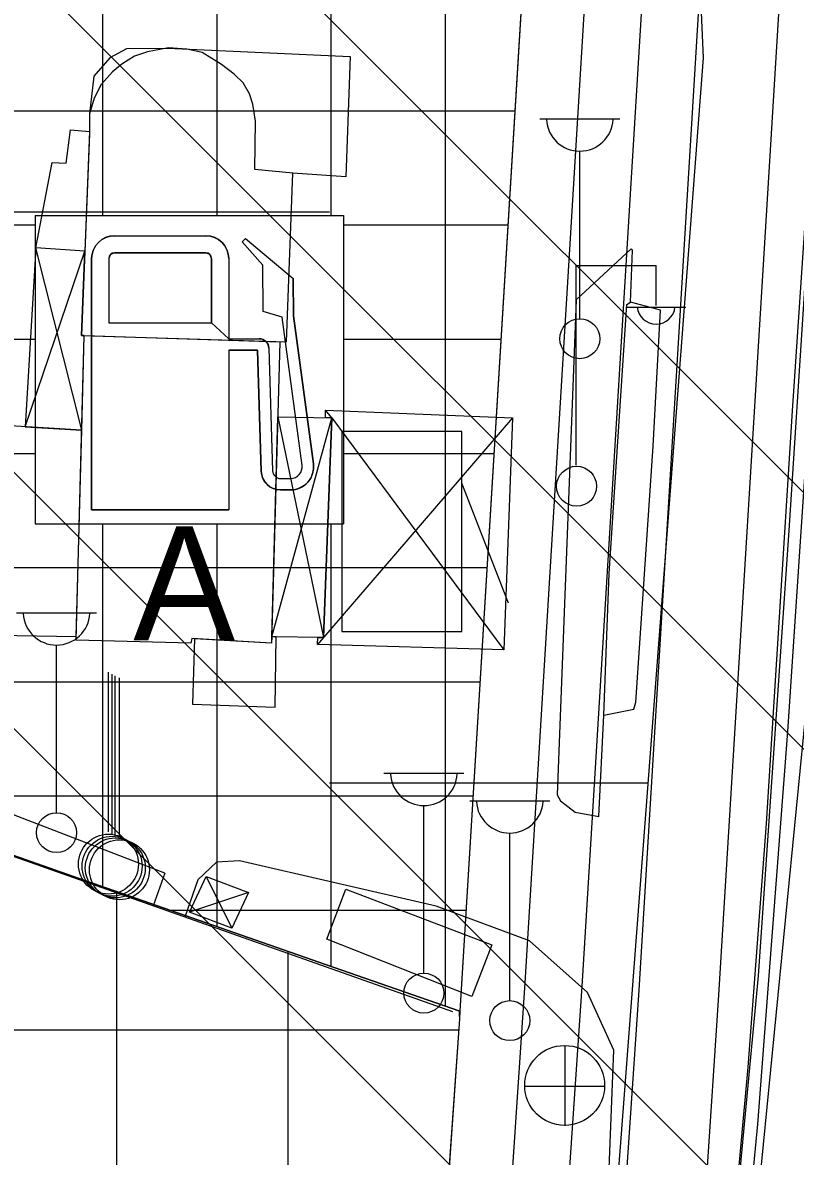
# Model space of a CAD drawing. Extents: x 417995 to 421451, y 4454518 to 4458015.
# Drawn here: x 420305.6 to 420373.2, y 4457574.2 to 4457673.5 of the extents above; entities that cross this region are included whole.
import ezdxf

# ---------------------------------------------------------------- set-up
doc = ezdxf.new("R2010")
doc.units = 0
for name, color, linetype in [('ADAKENARI', 7, 'Continuous'), ('B_Betonzemin', 7, 'Continuous'), ('B_Sundurma', 7, 'Continuous'), ('B_Ticari', 7, 'Continuous'), ('KALDIRIM_FAT', 7, 'Continuous'), ('PL_BAKIM_AKARYAKIT', 7, 'Continuous'), ('PL_TİCARET', 7, 'Continuous'), ('RAYLI_TOPLU_TAŞIMA_HATTI', 7, 'Continuous'), ('S_Bayrak_Diregi', 7, 'Continuous'), ('S_Benzin_ist_Pompasi', 7, 'Continuous'), ('S_Cad_Sok_Lambasi', 7, 'Continuous'), ('S_Elektrik_Diregi', 7, 'Continuous'), ('S_Rogar_Kapagi', 7, 'Continuous'), ('SEMBOL_FAT', 7, 'Continuous'), ('Sinir_Duvar_tek_tarafa_ait', 7, 'Continuous'), ('Sinir_Ist_Duvari', 7, 'Continuous'), ('SN_TASKIN', 7, 'Continuous'), ('SN_TR_SIVILASMA', 7, 'Continuous'), ('SN_TR_TASKIN', 7, 'Continuous'), ('TRFAT_AKARYAKITSERVİ', 7, 'Continuous'), ('TRFAT_TİCARET', 7, 'Continuous'), ('Yol_Insaat', 7, 'Continuous'), ('Yol_Kaldirim_kenari_bordurtasi', 7, 'Continuous'), ('Yol_Sose', 7, 'Continuous')]:
    doc.layers.add(name, color=color, linetype=linetype)

msp = doc.modelspace()

# ---------------------------------------------------------------- linework, layer by layer
at = {"layer": 'ADAKENARI'}
for p, q in [((420349.535, 4457680.077), (420343.837, 4457586.91)), ((420303.717, 4457600.92), (420310.514, 4457598.546)), ((420310.514, 4457598.546), (420332.755, 4457590.776)), ((420332.755, 4457590.776), (420343.837, 4457586.91)), ((420343.837, 4457586.91), (420343.796, 4457586.241)), ((420343.796, 4457586.241), (420341.944, 4457559.735))]:
    msp.add_line(p, q, dxfattribs=at)
at = {"layer": 'B_Betonzemin'}
for points in [[(420318.875, 4457671.23), (420314.647, 4457671.202), (420313.19, 4457670.409), (420311.799, 4457668.791), (420311.409, 4457665.484)], [(420318.875, 4457671.23), (420334.222, 4457670.515), (420333.844, 4457659.973), (420329.198, 4457660.315)], [(420318.007, 4457599.019), (420283.078, 4457612.465), (420284.216, 4457616.453)], [(420318.007, 4457599.019), (420316.995, 4457596.136)], [(420332.193, 4457593.214), (420333.843, 4457597.604), (420346.643, 4457592.734), (420344.883, 4457588.214), (420332.193, 4457593.214)]]:
    msp.add_lwpolyline(points, dxfattribs=at)
at = {"layer": 'B_Sundurma'}
for p, q in [((420305.78, 4457638.089), (420310.995, 4457653.472)), ((420310.726, 4457637.799), (420306.718, 4457653.772)), ((420327.897, 4457638.969), (420331.906, 4457619.643)), ((420332.617, 4457638.881), (420332.07, 4457639.547)), ((420327.363, 4457619.699), (420332.617, 4457638.881)), ((420348.437, 4457638.89), (420331.358, 4457619.019)), ((420332.617, 4457638.881), (420347.69, 4457618.557)), ((420321.623, 4457598.704), (420323.873, 4457594.194)), ((420325.323, 4457597.304), (420320.173, 4457595.594))]:
    msp.add_line(p, q, dxfattribs=at)
for points in [[(420306.718, 4457653.772), (420308.149, 4457661.241), (420309.367, 4457661.166), (420309.751, 4457664.108), (420311.412, 4457663.953), (420310.995, 4457653.472)], [(420305.78, 4457638.089), (420310.726, 4457637.799), (420310.948, 4457646.079), (420310.695, 4457646.087), (420310.995, 4457653.472), (420306.718, 4457653.772)], [(420327.363, 4457619.699), (420327.897, 4457638.969), (420332.617, 4457638.881), (420331.906, 4457619.643)], [(420331.394, 4457619.649), (420331.906, 4457619.643), (420332.617, 4457638.881), (420332.085, 4457638.891), (420332.07, 4457639.547), (420348.437, 4457638.89), (420347.69, 4457618.557), (420331.358, 4457619.019)], [(420321.623, 4457598.704), (420325.323, 4457597.304), (420323.873, 4457594.194), (420320.173, 4457595.594)]]:
    msp.add_lwpolyline(points, close=True, dxfattribs=at)
at = {"layer": 'B_Ticari'}
for points in [[(420325.888, 4457660.628), (420325.954, 4457664.865), (420325.714, 4457666.337), (420325.428, 4457667.252), (420324.864, 4457668.198), (420324.083, 4457668.966), (420322.954, 4457669.827), (420321.26, 4457670.855), (420319.938, 4457671.168), (420318.338, 4457671.262), (420316.493, 4457670.928), (420315.337, 4457670.54), (420314.237, 4457669.853), (420313.418, 4457669.18), (420312.441, 4457668.074), (420311.826, 4457666.858), (420311.409, 4457665.484), (420311.412, 4457663.746), (420310.695, 4457646.087), (420328.645, 4457645.518), (420329.198, 4457660.315)], [(420328.079, 4457645.536), (420327.348, 4457619.16), (420320.359, 4457619.541), (420320.291, 4457619.132), (420310.234, 4457619.414), (420310.948, 4457646.079)], [(420310.726, 4457637.799), (420303.974, 4457638.195), (420303.29, 4457619.842), (420310.243, 4457619.744)], [(420320.61, 4457619.527), (420320.441, 4457613.799), (420327.668, 4457613.532), (420327.749, 4457619.694), (420327.363, 4457619.699), (420327.348, 4457619.16)]]:
    msp.add_lwpolyline(points, close=True, dxfattribs=at)
at = {"layer": 'KALDIRIM_FAT'}
for p, q in [((420361.458, 4457785.398), (420349.523, 4457589.407)), ((420366.464, 4457785.345), (420354.513, 4457589.086)), ((420371.471, 4457785.292), (420359.503, 4457588.765)), ((420378.479, 4457785.218), (420366.488, 4457588.316)), ((420349.523, 4457589.407), (420333.207, 4457348.395)), ((420354.513, 4457589.086), (420338.196, 4457348.06)), ((420359.503, 4457588.765), (420343.185, 4457347.725)), ((420366.488, 4457588.316), (420350.169, 4457347.256))]:
    msp.add_line(p, q, dxfattribs=at)
at = {"layer": 'PL_BAKIM_AKARYAKIT'}
msp.add_lwpolyline([(420286.01, 4457631.19), (420293.26, 4457654.04), (420298.68, 4457676.97), (420301.2, 4457685.3), (420349.535, 4457680.077), (420343.837, 4457586.91), (420332.755, 4457590.776), (420310.514, 4457598.546), (420303.717, 4457600.92), (420291.019, 4457605.356), (420287.809, 4457606.477), (420284.781, 4457607.529), (420282.499, 4457608.322), (420282.04, 4457611.61), (420282.325, 4457613.017)], close=True, dxfattribs=at)
at = {"layer": 'PL_TİCARET'}
msp.add_lwpolyline([(420268.7, 4457548.4), (420273.4, 4457562.57), (420275.396, 4457568.644), (420280.611, 4457584.515), (420284.27, 4457595.65), (420282.499, 4457608.322), (420284.781, 4457607.529), (420287.809, 4457606.477), (420291.019, 4457605.356), (420303.717, 4457600.92), (420310.514, 4457598.546), (420332.755, 4457590.776), (420343.837, 4457586.91), (420343.796, 4457586.241), (420341.944, 4457559.735), (420340.016, 4457532.103), (420338.537, 4457510.907), (420336.4, 4457480.29), (420271.46, 4457485.4), (420263.84, 4457485.79), (420253.81, 4457500.91), (420260.161, 4457521.63), (420265.01, 4457537.45), (420267.771, 4457545.643)], close=True, dxfattribs=at)
at = {"layer": 'RAYLI_TOPLU_TAŞIMA_HATTI'}
msp.add_line((420368.646, 4457557.296), (420374.918, 4457621.005), dxfattribs=at)
at = {"layer": 'S_Bayrak_Diregi'}
for p, q in [((420313.063, 4457602.614), (420313.063, 4457616.614)), ((420313.383, 4457602.434), (420313.383, 4457616.434)), ((420313.663, 4457602.284), (420313.663, 4457616.284)), ((420314.023, 4457602.124), (420314.023, 4457616.124))]:
    msp.add_line(p, q, dxfattribs=at)
for centre in [(420313.07, 4457599.796), (420313.39, 4457599.616), (420313.67, 4457599.466), (420314.03, 4457599.306)]:
    msp.add_circle(centre, 2.625, dxfattribs=at)
at = {"layer": 'S_Benzin_ist_Pompasi'}
for p, q in [((420343.997, 4457637.675), (420333.497, 4457637.675)), ((420333.497, 4457637.675), (420333.497, 4457620.174)), ((420343.997, 4457620.174), (420343.997, 4457637.675)), ((420348.1, 4457622.647), (420343.997, 4457633.147)), ((420333.497, 4457620.174), (420343.997, 4457620.174))]:
    msp.add_line(p, q, dxfattribs=at)
at = {"layer": 'S_Cad_Sok_Lambasi'}
for p, q in [((420350.833, 4457665.054), (420357.833, 4457665.054)), ((420354.333, 4457647.554), (420354.333, 4457662.229)), ((420305.023, 4457621.804), (420312.023, 4457621.804)), ((420308.523, 4457604.304), (420308.523, 4457618.979)), ((420337.183, 4457607.754), (420344.183, 4457607.754)), ((420344.703, 4457605.344), (420351.703, 4457605.344)), ((420340.683, 4457590.254), (420340.683, 4457604.929)), ((420348.203, 4457587.844), (420348.203, 4457602.519))]:
    msp.add_line(p, q, dxfattribs=at)
for centre in [(420354.333, 4457645.804), (420308.523, 4457602.554), (420340.683, 4457588.504), (420348.203, 4457586.094)]:
    msp.add_circle(centre, 1.75, dxfattribs=at)
for centre in [(420354.333, 4457665.158), (420308.523, 4457621.908), (420340.683, 4457607.858), (420348.203, 4457605.448)]:
    msp.add_arc(centre, 2.929, 183.298, 356.90719, dxfattribs=at)
at = {"layer": 'S_Elektrik_Diregi'}
for p, q in [((420354.015, 4457634.722), (420354.015, 4457652.222)), ((420354.015, 4457652.222), (420361.015, 4457652.222)), ((420361.015, 4457648.722), (420361.015, 4457652.222)), ((420358.355, 4457648.582), (420363.605, 4457648.582))]:
    msp.add_line(p, q, dxfattribs=at)
msp.add_circle((420354.051, 4457632.887), 1.75, dxfattribs=at)
msp.add_arc((420361.016, 4457648.735), 1.658, 184.83843, 355.14641, dxfattribs=at)
at = {"layer": 'S_Rogar_Kapagi'}
for p, q in [((420353.063, 4457576.888), (420353.063, 4457583.888)), ((420349.493, 4457580.353), (420356.493, 4457580.353))]:
    msp.add_line(p, q, dxfattribs=at)
msp.add_circle((420353.01, 4457580.417), 3.5, dxfattribs=at)
at = {"layer": 'SEMBOL_FAT'}
for p, q in [((420306.65, 4457656.59), (420306.65, 4457629.59)), ((420306.65, 4457656.59), (420333.65, 4457656.59)), ((420333.65, 4457656.59), (420333.65, 4457629.59)), ((420313.599, 4457654.827), (420321.599, 4457654.827)), ((420324.777, 4457654.299), (420325.079, 4457654.568)), ((420326.594, 4457652.247), (420324.777, 4457654.299)), ((420325.079, 4457654.568), (420329.231, 4457651.072)), ((420311.599, 4457652.827), (420311.599, 4457630.827)), ((420313.099, 4457652.827), (420313.099, 4457647.19)), ((420313.599, 4457653.327), (420321.599, 4457653.327)), ((420322.099, 4457652.827), (420322.099, 4457647.19)), ((420323.599, 4457652.827), (420323.599, 4457645.8)), ((420326.627, 4457648.192), (420326.594, 4457652.247)), ((420329.258, 4457647.815), (420329.231, 4457651.072)), ((420328.267, 4457647.681), (420326.627, 4457648.192)), ((420313.099, 4457647.19), (420322.099, 4457647.19)), ((420330.018, 4457634.708), (420328.267, 4457647.681)), ((420331.009, 4457634.842), (420329.258, 4457647.815)), ((420323.599, 4457645.8), (420326.273, 4457645.8)), ((420327.114, 4457644.983), (420327.441, 4457634.232)), ((420323.599, 4457644.8), (420326.119, 4457644.8)), ((420323.599, 4457644.8), (420323.599, 4457630.827)), ((420326.119, 4457644.8), (420326.441, 4457634.202)), ((420328.132, 4457633.562), (420329.016, 4457633.562)), ((420328.132, 4457632.562), (420329.016, 4457632.562)), ((420311.599, 4457630.827), (420323.599, 4457630.827)), ((420306.65, 4457629.59), (420333.65, 4457629.59))]:
    msp.add_line(p, q, dxfattribs=at)
msp.add_lwpolyline([(420311.599, 4457630.827), (420311.599, 4457652.827), (420311.637, 4457653.217), (420311.751, 4457653.592), (420311.936, 4457653.938), (420312.184, 4457654.241), (420312.487, 4457654.49), (420312.833, 4457654.675), (420313.208, 4457654.789), (420313.599, 4457654.827), (420321.599, 4457654.827), (420321.989, 4457654.789), (420322.364, 4457654.675), (420322.71, 4457654.49), (420323.013, 4457654.241), (420323.262, 4457653.938), (420323.446, 4457653.592), (420323.56, 4457653.217), (420323.599, 4457652.827), (420323.599, 4457645.8), (420322.099, 4457647.19), (420322.099, 4457652.827), (420321.952, 4457653.181), (420321.599, 4457653.327), (420313.599, 4457653.327), (420313.245, 4457653.181), (420313.099, 4457652.827), (420313.099, 4457647.19), (420322.099, 4457647.19), (420323.599, 4457645.8), (420326.273, 4457645.8), (420326.434, 4457645.784), (420326.589, 4457645.738), (420326.732, 4457645.663), (420326.859, 4457645.562), (420326.964, 4457645.439), (420327.043, 4457645.298), (420327.094, 4457645.144), (420327.114, 4457644.983), (420327.441, 4457634.232), (420327.458, 4457634.1), (420327.499, 4457633.974), (420327.565, 4457633.858), (420327.651, 4457633.757), (420327.755, 4457633.674), (420327.872, 4457633.613), (420328, 4457633.575), (420328.132, 4457633.562), (420329.016, 4457633.562), (420329.23, 4457633.585), (420329.434, 4457633.652), (420329.619, 4457633.762), (420329.777, 4457633.908), (420329.901, 4457634.084), (420329.984, 4457634.282), (420330.024, 4457634.493), (420330.018, 4457634.708), (420328.267, 4457647.681), (420326.627, 4457648.192), (420326.594, 4457652.247), (420324.777, 4457654.299), (420325.079, 4457654.568), (420329.231, 4457651.072), (420329.258, 4457647.815), (420331.009, 4457634.842), (420331.021, 4457634.414), (420330.942, 4457633.994), (420330.776, 4457633.6), (420330.53, 4457633.249), (420330.216, 4457632.959), (420329.848, 4457632.742), (420329.441, 4457632.607), (420329.016, 4457632.562), (420328.132, 4457632.562), (420327.808, 4457632.593), (420327.497, 4457632.686), (420327.208, 4457632.836), (420326.954, 4457633.039), (420326.744, 4457633.287), (420326.585, 4457633.571), (420326.483, 4457633.879), (420326.441, 4457634.202), (420326.119, 4457644.8), (420323.599, 4457644.8), (420323.599, 4457630.827)], close=True, dxfattribs=at)
for centre, radius, start, end in [((420313.599, 4457652.827), 2, 90, 180), ((420321.599, 4457652.827), 2, 0, 90), ((420313.599, 4457652.827), 0.5, 90, 180), ((420321.599, 4457652.827), 0.5, 0, 90), ((420326.273, 4457644.958), 0.842, 1.7408, 90), ((420328.132, 4457634.253), 1.691, 181.7408, 270), ((420328.132, 4457634.253), 0.691, 181.7408, 270), ((420329.016, 4457634.573), 2.011, 270, 7.68737), ((420329.016, 4457634.573), 1.011, 270, 7.68737)]:
    msp.add_arc(centre, radius, start, end, dxfattribs=at)
at = {"layer": 'Sinir_Duvar_tek_tarafa_ait'}
msp.add_lwpolyline([(420365.118, 4457538.287), (420369.966, 4457590.012), (420372.665, 4457629.005), (420375.417, 4457671.394), (420378.56, 4457719.467), (420379.343, 4457729.778)], dxfattribs=at)
at = {"layer": 'Sinir_Ist_Duvari'}
msp.add_lwpolyline([(420343.23, 4457586.856), (420282.115, 4457608.473), (420281.566, 4457611.119), (420282.583, 4457616.618)], dxfattribs=at)
at = {"layer": 'SN_TASKIN'}
msp.add_lwpolyline([(420304.203, 4457786.004), (420304.129, 4457785.633), (420361.401, 4457753.335), (420365.131, 4457670.402), (420353.37, 4457516.083), (420349.76, 4457409.429), (420362.123, 4457324.025), (420428.861, 4457299.975), (420651.653, 4457251.031), (420800.513, 4457206.769), (420934.84, 4457119.416), (421005.121, 4457071.276), (421055.297, 4457008.563), (421130.374, 4456973.335), (421233.23, 4456921.914), (421285.976, 4456875.693)], dxfattribs=at)
at = {"layer": 'SN_TR_SIVILASMA'}
for p, q in [((421284.372, 4456721.879), (420219.351, 4457786.901)), ((421284.14, 4456699.66), (420198.288, 4457785.513)), ((421283.677, 4456655.223), (420178.332, 4457760.568)), ((421283.445, 4456633.004), (420168.354, 4457748.095))]:
    msp.add_line(p, q, dxfattribs=at)
at = {"layer": 'SN_TR_TASKIN'}
for p, q in [((420232.431, 4457656.904), (420332.431, 4457656.904)), ((420332.431, 4457606.904), (420360.291, 4457606.904))]:
    msp.add_line(p, q, dxfattribs=at)
at = {"layer": 'TRFAT_AKARYAKITSERVİ'}
for p, q in [((420312.545, 4457684.074), (420312.545, 4457656.59)), ((420322.545, 4457682.994), (420322.545, 4457656.59)), ((420332.545, 4457681.913), (420332.545, 4457656.59)), ((420342.545, 4457680.832), (420342.545, 4457587.361)), ((420296.032, 4457665.767), (420348.66, 4457665.767)), ((420293.668, 4457655.767), (420306.65, 4457655.767)), ((420333.65, 4457655.767), (420348.048, 4457655.767)), ((420290.635, 4457645.767), (420306.65, 4457645.767)), ((420333.65, 4457645.767), (420347.437, 4457645.767)), ((420287.462, 4457635.767), (420306.65, 4457635.767)), ((420333.65, 4457635.767), (420346.825, 4457635.767)), ((420312.545, 4457629.59), (420312.545, 4457597.836)), ((420322.545, 4457629.59), (420322.545, 4457594.343)), ((420332.545, 4457629.59), (420332.545, 4457590.85)), ((420284.91, 4457625.767), (420346.214, 4457625.767)), ((420282.883, 4457615.767), (420345.602, 4457615.767)), ((420289.843, 4457605.767), (420344.99, 4457605.767)), ((420318.469, 4457595.767), (420344.379, 4457595.767))]:
    msp.add_line(p, q, dxfattribs=at)
at = {"layer": 'TRFAT_TİCARET'}
for p, q in [((420313.81, 4457562.495), (420313.81, 4457597.394)), ((420328.81, 4457480.887), (420328.81, 4457592.154)), ((420343.81, 4457586.463), (420343.81, 4457586.919)), ((420280.866, 4457585.29), (420343.73, 4457585.29))]:
    msp.add_line(p, q, dxfattribs=at)
at = {"layer": 'Yol_Insaat'}
msp.add_lwpolyline([(420354.437, 4457387.411), (420356.719, 4457424.659), (420358.774, 4457451.047), (420360.187, 4457473.715), (420362.785, 4457505.022), (420366.497, 4457541.502), (420369.907, 4457577.039), (420372.553, 4457611.405), (420374.91, 4457646.837), (420376.76, 4457672.599), (420378.903, 4457707.426), (420381.709, 4457748.834), (420383.964, 4457785.158)], dxfattribs=at)
at = {"layer": 'Yol_Kaldirim_kenari_bordurtasi'}
msp.add_lwpolyline([(420356.428, 4457612.84), (420356.897, 4457625.246), (420358.454, 4457648.789), (420358.765, 4457649.005)], dxfattribs=at)
at = {"layer": 'Yol_Sose'}
for points in [[(420382.578, 4457785.173), (420380.348, 4457752.607), (420378.006, 4457716.857), (420375.704, 4457680.584), (420372.935, 4457639.477), (420370.64, 4457603.359), (420369.051, 4457582.031), (420365.982, 4457548.443), (420362.653, 4457517.251), (420359.539, 4457483.227), (420356.303, 4457439.731), (420353.838, 4457399.707)], [(420356.004, 4457603.964), (420356.428, 4457612.84), (420359.07, 4457613.364), (420359.253, 4457613.975), (420360.763, 4457636.388), (420361.396, 4457648.296), (420358.765, 4457649.005), (420358.947, 4457653.556), (420358.825, 4457653.666), (420354.003, 4457649.201), (420352.349, 4457605.88), (420352.657, 4457605.331), (420353.938, 4457604.361)], [(420353.938, 4457604.361), (420356.004, 4457603.964)], [(420324.537, 4457600.1), (420322.521, 4457599.979), (420320.906, 4457598.425), (420319.765, 4457595.156)], [(420349.446, 4457505.007), (420350.734, 4457526.898), (420350.889, 4457530.854), (420354.549, 4457548.918), (420356.799, 4457570.19), (420357.312, 4457583.522), (420355.009, 4457588.57), (420349.944, 4457593.091), (420341.756, 4457596.121), (420324.537, 4457600.1)]]:
    msp.add_lwpolyline(points, dxfattribs=at)

# ---------------------------------------------------------------- texts
at = {"layer": 'SEMBOL_FAT'}
msp.add_text('A', height=10, dxfattribs=at).set_placement((420315.234, 4457619.384))

doc.saveas('drawing.dxf')
